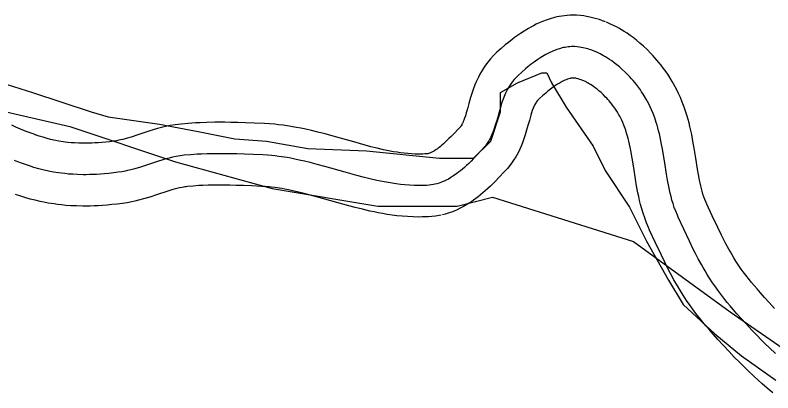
# Model space of a CAD drawing. Extents: x 3245246 to 3283090, y 806824 to 832173.
# Drawn here: x 3256140 to 3256501.9, y 828427 to 828607.3 of the extents above; entities that cross this region are included whole.
import ezdxf

# ---------------------------------------------------------------- set-up
doc = ezdxf.new("R2010")
doc.units = 0
for name, color, linetype in [('V-ROAD-CNTR', 7, 'Continuous'), ('V-SITE-VEGE', 7, 'Continuous'), ('V-TOPO-SHOR', 7, 'Continuous')]:
    doc.layers.add(name, color=color, linetype=linetype)

msp = doc.modelspace()

# ---------------------------------------------------------------- linework, layer by layer
at = {"layer": 'V-ROAD-CNTR'}
for points in [[(3256421.88, 828604.15), (3256420.48, 828604.68), (3256419, 828605.19), (3256417.69, 828605.6), (3256416.44, 828605.95), (3256414.5, 828606.41), (3256412.93, 828606.71), (3256411.66, 828606.92), (3256409.92, 828607.13), (3256408.11, 828607.27), (3256406.58, 828607.31), (3256405.11, 828607.29), (3256403.7, 828607.21), (3256402.35, 828607.07), (3256401.09, 828606.9), (3256399.86, 828606.69), (3256398.71, 828606.45), (3256397.51, 828606.17), (3256395.51, 828605.61), (3256393.61, 828604.97), (3256391.88, 828604.31), (3256390.29, 828603.63), (3256388.84, 828602.95), (3256387.51, 828602.28), (3256386.28, 828601.62), (3256385.09, 828600.95), (3256383.1, 828599.75), (3256381.33, 828598.6), (3256379.83, 828597.57), (3256378.53, 828596.63), (3256377.37, 828595.76), (3256375.53, 828594.31), (3256374.08, 828593.13), (3256372.06, 828591.39), (3256370.05, 828589.58), (3256369.25, 828588.83), (3256368.41, 828587.98), (3256367.04, 828586.49), (3256365.75, 828584.95), (3256364.61, 828583.42), (3256363.6, 828581.93), (3256362.7, 828580.48), (3256361.91, 828579.09), (3256361.21, 828577.75), (3256360.58, 828576.46), (3256360.04, 828575.23), (3256359.52, 828573.99), (3256358.72, 828571.87), (3256358.05, 828569.88), (3256357.49, 828568.07), (3256356.64, 828565.07), (3256355.98, 828562.63), (3256355.45, 828560.73), (3256355.01, 828559.25), (3256354.63, 828558.11), (3256354.3, 828557.22), (3256354.02, 828556.52), (3256353.78, 828555.98), (3256353.57, 828555.55), (3256353.39, 828555.21), (3256353.28, 828555.02), (3256352.93, 828554.46), (3256352.72, 828554.16), (3256352.63, 828554.04), (3256352.35, 828553.68), (3256351.96, 828553.26), (3256349.37, 828550.55), (3256348.24, 828549.4), (3256347.19, 828548.35), (3256346.23, 828547.42), (3256345.35, 828546.6), (3256344.56, 828545.88), (3256343.83, 828545.24), (3256343.16, 828544.68), (3256342.55, 828544.2), (3256342, 828543.77), (3256341.5, 828543.41), (3256341.12, 828543.14), (3256340.23, 828542.57), (3256339.59, 828542.19), (3256339.07, 828541.91), (3256338.63, 828541.71), (3256338.29, 828541.56), (3256338.02, 828541.45), (3256337.89, 828541.41), (3256337.38, 828541.26), (3256336.84, 828541.12)], [(3256502.73, 828467.3), (3256500.11, 828470.11), (3256497.85, 828472.57), (3256495.93, 828474.72), (3256494.3, 828476.59), (3256492.9, 828478.23), (3256491.71, 828479.67), (3256490.72, 828480.9), (3256488.95, 828483.16), (3256487.7, 828484.83), (3256486.81, 828486.06), (3256485.47, 828487.99), (3256484.18, 828489.94), (3256483.23, 828491.45), (3256482.36, 828492.89), (3256481.56, 828494.27), (3256480.83, 828495.55), (3256479.45, 828498.09), (3256478.28, 828500.34), (3256477.29, 828502.31), (3256475.54, 828505.91), (3256472.93, 828511.51), (3256470.33, 828517.15), (3256470.02, 828517.83), (3256469.44, 828519.24), (3256468.94, 828520.56), (3256468.5, 828521.89), (3256468.09, 828523.22), (3256467.73, 828524.55), (3256467.39, 828525.88), (3256467.09, 828527.21), (3256466.82, 828528.48), (3256466.29, 828531.21), (3256465.85, 828533.8), (3256465.02, 828539.07), (3256464.26, 828543.89), (3256463.88, 828546.14), (3256463.5, 828548.27), (3256463.1, 828550.3), (3256462.69, 828552.24), (3256462.26, 828554.09), (3256461.83, 828555.85), (3256461.38, 828557.52), (3256460.93, 828559.1), (3256460.48, 828560.58), (3256460.02, 828561.99), (3256459.53, 828563.39), (3256458.62, 828565.82), (3256457.7, 828568.04), (3256456.82, 828569.98), (3256455.99, 828571.68), (3256455.21, 828573.17), (3256454.49, 828574.48), (3256453.8, 828575.68), (3256452.63, 828577.59), (3256451.66, 828579.08), (3256450.86, 828580.24), (3256449.69, 828581.86), (3256448.45, 828583.47), (3256447.44, 828584.72), (3256446.47, 828585.87), (3256445.51, 828586.97), (3256444.57, 828588.01), (3256443.6, 828589.04), (3256441.8, 828590.85), (3256440.03, 828592.52), (3256438.33, 828594.02), (3256436.7, 828595.37), (3256435.14, 828596.59), (3256433.65, 828597.67), (3256432.23, 828598.66), (3256430.87, 828599.54), (3256429.59, 828600.33), (3256428.37, 828601.03), (3256427.21, 828601.67), (3256426.03, 828602.29), (3256424.02, 828603.24), (3256422.41, 828603.93)], [(3256416.52, 828590.14), (3256415.36, 828590.58), (3256414.35, 828590.93), (3256413.46, 828591.2), (3256412.69, 828591.42), (3256411.33, 828591.74), (3256410.32, 828591.94), (3256409.56, 828592.06), (3256408.43, 828592.2), (3256407.31, 828592.29), (3256406.48, 828592.31), (3256405.67, 828592.3), (3256404.88, 828592.25), (3256404.11, 828592.18), (3256403.37, 828592.07), (3256402.65, 828591.95), (3256401.94, 828591.8), (3256401.26, 828591.64), (3256399.93, 828591.27), (3256398.69, 828590.85), (3256397.51, 828590.4), (3256396.41, 828589.93), (3256395.38, 828589.45), (3256394.41, 828588.96), (3256393.51, 828588.48), (3256392.66, 828588), (3256391.07, 828587.04), (3256389.68, 828586.14), (3256388.47, 828585.31), (3256387.42, 828584.55), (3256386.51, 828583.86), (3256384.91, 828582.61), (3256383.73, 828581.64), (3256381.97, 828580.13), (3256380.23, 828578.56), (3256379.72, 828578.08), (3256379.23, 828577.59), (3256378.33, 828576.62), (3256377.53, 828575.65), (3256376.82, 828574.7), (3256376.17, 828573.75), (3256375.6, 828572.83), (3256375.08, 828571.92), (3256374.62, 828571.02), (3256374.2, 828570.15), (3256373.81, 828569.29), (3256373.47, 828568.46), (3256372.85, 828566.82), (3256372.33, 828565.28), (3256371.88, 828563.82), (3256371.1, 828561.06), (3256370.45, 828558.65), (3256369.86, 828556.55), (3256369.31, 828554.74), (3256368.79, 828553.16), (3256368.3, 828551.81), (3256367.82, 828550.64), (3256367.37, 828549.63), (3256366.94, 828548.75), (3256366.54, 828548), (3256366.18, 828547.35), (3256365.48, 828546.23), (3256364.91, 828545.41), (3256364.46, 828544.8), (3256363.73, 828543.91), (3256362.95, 828543.04), (3256360.14, 828540.11), (3256358.89, 828538.84), (3256357.71, 828537.66), (3256356.59, 828536.57), (3256355.52, 828535.57), (3256354.52, 828534.66), (3256353.56, 828533.83), (3256352.66, 828533.07), (3256351.8, 828532.39), (3256350.99, 828531.77), (3256350.22, 828531.2), (3256349.5, 828530.7), (3256348.12, 828529.8), (3256346.89, 828529.08), (3256345.8, 828528.51), (3256344.83, 828528.04), (3256343.97, 828527.68), (3256343.22, 828527.38), (3256342.55, 828527.15), (3256341.36, 828526.79), (3256340.46, 828526.56)], [(3256503.15, 828445.82), (3256500.25, 828448.54), (3256498.1, 828450.61), (3256496.51, 828452.18), (3256494.15, 828454.57), (3256491.83, 828456.99), (3256489.1, 828459.92), (3256486.73, 828462.5), (3256484.69, 828464.79), (3256482.93, 828466.8), (3256481.41, 828468.59), (3256480.11, 828470.17), (3256478.98, 828471.57), (3256477.04, 828474.05), (3256475.62, 828475.94), (3256474.58, 828477.38), (3256473.05, 828479.58), (3256471.57, 828481.82), (3256470.47, 828483.57), (3256469.46, 828485.23), (3256468.55, 828486.79), (3256467.72, 828488.27), (3256466.2, 828491.05), (3256464.93, 828493.5), (3256463.84, 828495.66), (3256462, 828499.46), (3256459.32, 828505.2), (3256456.68, 828510.94), (3256456.25, 828511.88), (3256455.48, 828513.74), (3256454.8, 828515.55), (3256454.21, 828517.32), (3256453.69, 828519.05), (3256453.22, 828520.73), (3256452.81, 828522.37), (3256452.44, 828523.96), (3256452.11, 828525.51), (3256451.53, 828528.53), (3256451.05, 828531.37), (3256450.2, 828536.75), (3256449.46, 828541.47), (3256449.11, 828543.54), (3256448.76, 828545.49), (3256448.4, 828547.31), (3256448.04, 828549.01), (3256447.67, 828550.61), (3256447.3, 828552.11), (3256446.93, 828553.51), (3256446.55, 828554.83), (3256446.17, 828556.06), (3256445.8, 828557.21), (3256445.42, 828558.29), (3256444.67, 828560.31), (3256443.93, 828562.06), (3256443.24, 828563.6), (3256442.59, 828564.94), (3256441.98, 828566.11), (3256441.42, 828567.13), (3256440.91, 828568.02), (3256439.96, 828569.57), (3256439.2, 828570.73), (3256438.6, 828571.59), (3256437.67, 828572.89), (3256436.67, 828574.18), (3256435.87, 828575.17), (3256435.08, 828576.1), (3256434.31, 828576.99), (3256433.55, 828577.83), (3256432.8, 828578.62), (3256431.33, 828580.11), (3256429.92, 828581.43), (3256428.58, 828582.62), (3256427.31, 828583.67), (3256426.1, 828584.61), (3256424.96, 828585.45), (3256423.88, 828586.19), (3256422.86, 828586.86), (3256421.9, 828587.45), (3256420.99, 828587.97), (3256420.14, 828588.44), (3256419.34, 828588.86), (3256417.84, 828589.57), (3256416.52, 828590.14)], [(3256411.15, 828576.13), (3256410.24, 828576.48), (3256409.69, 828576.67), (3256409.23, 828576.81), (3256408.93, 828576.9), (3256408.16, 828577.08), (3256407.71, 828577.17), (3256407.47, 828577.21), (3256406.95, 828577.27), (3256406.51, 828577.3), (3256406.37, 828577.31), (3256406.23, 828577.3), (3256406.06, 828577.29), (3256405.87, 828577.28), (3256405.66, 828577.25), (3256405.43, 828577.21), (3256405.18, 828577.16), (3256405.01, 828577.12), (3256404.35, 828576.93), (3256403.76, 828576.73), (3256403.15, 828576.5), (3256402.53, 828576.23), (3256401.92, 828575.95), (3256401.32, 828575.65), (3256400.73, 828575.33), (3256400.22, 828575.05), (3256399.04, 828574.33), (3256398.03, 828573.67), (3256397.12, 828573.05), (3256396.31, 828572.47), (3256395.64, 828571.96), (3256394.29, 828570.91), (3256393.37, 828570.15), (3256391.87, 828568.86), (3256390.41, 828567.55), (3256390.18, 828567.33), (3256390.06, 828567.2), (3256389.63, 828566.74), (3256389.31, 828566.35), (3256389.02, 828565.97), (3256388.75, 828565.57), (3256388.5, 828565.17), (3256388.26, 828564.74), (3256388.03, 828564.3), (3256387.81, 828563.84), (3256387.59, 828563.36), (3256387.41, 828562.93), (3256386.98, 828561.78), (3256386.61, 828560.67), (3256386.26, 828559.57), (3256385.56, 828557.06), (3256384.91, 828554.67), (3256384.27, 828552.38), (3256383.62, 828550.22), (3256382.96, 828548.22), (3256382.29, 828546.39), (3256381.62, 828544.75), (3256380.96, 828543.27), (3256380.32, 828541.96), (3256379.7, 828540.8), (3256379.07, 828539.68), (3256378.03, 828538.01), (3256377.1, 828536.66), (3256376.28, 828535.57), (3256375.12, 828534.14), (3256373.93, 828532.82), (3256370.91, 828529.67), (3256369.54, 828528.27), (3256368.22, 828526.96), (3256366.94, 828525.72), (3256365.69, 828524.54), (3256364.47, 828523.44), (3256363.3, 828522.42), (3256362.16, 828521.46), (3256361.05, 828520.58), (3256359.98, 828519.76), (3256358.95, 828519), (3256357.87, 828518.25), (3256356, 828517.03), (3256354.19, 828515.97), (3256352.53, 828515.1), (3256351.03, 828514.38), (3256349.66, 828513.79), (3256348.42, 828513.31), (3256347.2, 828512.88), (3256345.34, 828512.32), (3256344.08, 828512.01)], [(3256501.79, 828427), (3256499.15, 828429.27), (3256496.8, 828431.33), (3256494.76, 828433.17), (3256492.96, 828434.81), (3256489.91, 828437.67), (3256487.63, 828439.87), (3256485.91, 828441.57), (3256483.4, 828444.11), (3256480.93, 828446.69), (3256478.09, 828449.74), (3256475.61, 828452.44), (3256473.45, 828454.85), (3256471.57, 828457.02), (3256469.93, 828458.95), (3256468.5, 828460.67), (3256467.23, 828462.23), (3256465.12, 828464.93), (3256463.54, 828467.05), (3256462.34, 828468.7), (3256460.63, 828471.16), (3256458.96, 828473.7), (3256457.7, 828475.7), (3256456.57, 828477.57), (3256455.55, 828479.32), (3256454.6, 828480.99), (3256452.96, 828484.01), (3256451.57, 828486.67), (3256450.39, 828489.02), (3256448.45, 828493.01), (3256445.71, 828498.89), (3256443.02, 828504.73), (3256442.48, 828505.93), (3256441.52, 828508.24), (3256440.66, 828510.54), (3256439.92, 828512.75), (3256439.28, 828514.87), (3256438.72, 828516.9), (3256438.23, 828518.85), (3256437.8, 828520.71), (3256437.41, 828522.53), (3256436.77, 828525.85), (3256436.24, 828528.95), (3256435.39, 828534.42), (3256434.66, 828539.05), (3256434.33, 828540.95), (3256434.01, 828542.71), (3256433.7, 828544.32), (3256433.39, 828545.78), (3256433.08, 828547.13), (3256432.77, 828548.38), (3256432.47, 828549.51), (3256432.17, 828550.56), (3256431.87, 828551.54), (3256431.58, 828552.43), (3256431.31, 828553.19), (3256430.72, 828554.79), (3256430.17, 828556.09), (3256429.66, 828557.22), (3256429.19, 828558.19), (3256428.75, 828559.04), (3256428.35, 828559.77), (3256428.01, 828560.35), (3256427.28, 828561.55), (3256426.74, 828562.37), (3256426.35, 828562.95), (3256425.64, 828563.92), (3256424.9, 828564.89), (3256424.3, 828565.62), (3256423.7, 828566.34), (3256423.11, 828567.01), (3256422.53, 828567.65), (3256422.01, 828568.21), (3256420.86, 828569.37), (3256419.82, 828570.35), (3256418.83, 828571.22), (3256417.92, 828571.97), (3256417.07, 828572.64), (3256416.26, 828573.22), (3256415.53, 828573.73), (3256414.84, 828574.18), (3256414.21, 828574.57), (3256413.62, 828574.91), (3256413.08, 828575.21), (3256412.66, 828575.43), (3256411.65, 828575.91), (3256410.62, 828576.35)], [(3256149.83, 828550.13), (3256148.11, 828550.74), (3256146.61, 828551.29), (3256145.25, 828551.81), (3256142.59, 828552.9), (3256140.31, 828553.88), (3256138.33, 828554.78)], [(3256337.43, 828541.26), (3256337.07, 828541.18), (3256336.76, 828541.13), (3256336.39, 828541.09), (3256335.58, 828541.04), (3256334.67, 828540.99), (3256333.75, 828540.97), (3256332.9, 828540.96), (3256331.02, 828540.98), (3256329.24, 828541.07), (3256327.48, 828541.2), (3256325.74, 828541.38), (3256324.04, 828541.6), (3256322.36, 828541.84), (3256320.71, 828542.12), (3256319.08, 828542.42), (3256317.5, 828542.74), (3256315.98, 828543.06), (3256312.85, 828543.78), (3256309.91, 828544.52), (3256307.12, 828545.26), (3256301.67, 828546.77), (3256291.86, 828549.55), (3256288.02, 828550.59), (3256284.6, 828551.47), (3256281.57, 828552.2), (3256278.88, 828552.81), (3256276.49, 828553.32), (3256274.37, 828553.73), (3256272.51, 828554.06), (3256270.81, 828554.34), (3256267.96, 828554.76), (3256265.74, 828555.03), (3256264.02, 828555.21), (3256261.51, 828555.42), (3256259.04, 828555.56), (3256254.22, 828555.76), (3256250.02, 828555.91), (3256246.31, 828556.03), (3256243.02, 828556.11), (3256240.13, 828556.15), (3256237.57, 828556.16), (3256235.29, 828556.15), (3256231.37, 828556.08), (3256228.37, 828555.98), (3256226.07, 828555.87), (3256222.69, 828555.64), (3256219.25, 828555.34), (3256217.88, 828555.19), (3256216.48, 828555), (3256214.09, 828554.59), (3256211.85, 828554.12), (3256209.83, 828553.63), (3256208, 828553.14), (3256206.3, 828552.65), (3256203.37, 828551.75), (3256198.62, 828550.2), (3256195.32, 828549.13), (3256193.04, 828548.44), (3256191.44, 828548.01), (3256190.3, 828547.73), (3256189.56, 828547.57), (3256188.37, 828547.34), (3256187.17, 828547.15), (3256185.18, 828546.9), (3256183.22, 828546.69), (3256181.38, 828546.52), (3256179.66, 828546.39), (3256178.06, 828546.29), (3256176.56, 828546.22), (3256175.16, 828546.18), (3256173.85, 828546.16), (3256172.68, 828546.16), (3256170.35, 828546.21), (3256168.37, 828546.3), (3256166.67, 828546.42), (3256165.19, 828546.56), (3256163.91, 828546.71), (3256162.86, 828546.85), (3256160.86, 828547.17), (3256159.44, 828547.43), (3256158.44, 828547.64), (3256156.85, 828548.01), (3256155.27, 828548.43), (3256153.3, 828549.01), (3256151.45, 828549.59), (3256149.6, 828550.21)], [(3256340.46, 828526.56), (3256339.78, 828526.42), (3256338.74, 828526.26), (3256337.69, 828526.15), (3256336.46, 828526.06), (3256335.24, 828526), (3256334.05, 828525.97), (3256332.87, 828525.96), (3256330.56, 828525.99), (3256328.32, 828526.1), (3256326.14, 828526.26), (3256324.04, 828526.48), (3256322, 828526.73), (3256320.02, 828527.03), (3256318.11, 828527.35), (3256316.25, 828527.69), (3256314.46, 828528.05), (3256312.72, 828528.42), (3256309.34, 828529.2), (3256306.17, 828529.99), (3256303.2, 828530.78), (3256297.63, 828532.33), (3256287.85, 828535.09), (3256284.18, 828536.09), (3256280.96, 828536.92), (3256278.14, 828537.6), (3256275.67, 828538.16), (3256273.51, 828538.62), (3256271.62, 828538.98), (3256269.96, 828539.28), (3256268.51, 828539.52), (3256265.96, 828539.89), (3256264.05, 828540.13), (3256262.62, 828540.28), (3256260.47, 828540.45), (3256258.32, 828540.57), (3256253.62, 828540.77), (3256249.51, 828540.92), (3256245.9, 828541.04), (3256242.74, 828541.11), (3256239.98, 828541.15), (3256237.56, 828541.16), (3256235.45, 828541.15), (3256231.76, 828541.09), (3256228.99, 828540.99), (3256226.93, 828540.89), (3256223.83, 828540.69), (3256220.75, 828540.42), (3256219.74, 828540.3), (3256218.77, 828540.17), (3256216.9, 828539.85), (3256215.16, 828539.48), (3256213.53, 828539.09), (3256212, 828538.68), (3256210.58, 828538.27), (3256207.91, 828537.45), (3256203.26, 828535.93), (3256199.78, 828534.81), (3256197.16, 828534.02), (3256195.19, 828533.49), (3256193.71, 828533.12), (3256192.6, 828532.88), (3256190.93, 828532.55), (3256189.25, 828532.3), (3256186.92, 828532), (3256184.72, 828531.76), (3256182.64, 828531.57), (3256180.68, 828531.42), (3256178.84, 828531.31), (3256177.11, 828531.23), (3256175.49, 828531.19), (3256173.96, 828531.16), (3256172.53, 828531.16), (3256169.84, 828531.22), (3256167.49, 828531.33), (3256165.43, 828531.47), (3256163.64, 828531.64), (3256162.07, 828531.82), (3256160.7, 828532), (3256158.31, 828532.38), (3256156.53, 828532.71), (3256155.2, 828532.99), (3256153.21, 828533.46), (3256151.23, 828533.99), (3256148.94, 828534.66), (3256146.82, 828535.32), (3256144.85, 828535.98)], [(3256144.85, 828535.98), (3256143.02, 828536.63), (3256141.32, 828537.26), (3256139.73, 828537.87)], [(3256343.49, 828511.87), (3256342.49, 828511.67), (3256340.72, 828511.38), (3256338.99, 828511.2), (3256337.33, 828511.09), (3256335.82, 828511.01), (3256334.35, 828510.97), (3256332.85, 828510.95), (3256330.09, 828510.99), (3256327.39, 828511.12), (3256324.81, 828511.32), (3256322.34, 828511.57), (3256319.97, 828511.87), (3256317.69, 828512.21), (3256315.51, 828512.57), (3256313.43, 828512.96), (3256311.42, 828513.36), (3256309.45, 828513.78), (3256305.83, 828514.62), (3256302.44, 828515.47), (3256299.28, 828516.3), (3256293.58, 828517.88), (3256283.85, 828520.63), (3256280.34, 828521.59), (3256277.32, 828522.36), (3256274.71, 828523), (3256272.47, 828523.51), (3256270.53, 828523.91), (3256268.86, 828524.24), (3256267.41, 828524.5), (3256266.2, 828524.7), (3256263.97, 828525.02), (3256262.37, 828525.22), (3256261.23, 828525.34), (3256259.43, 828525.49), (3256257.59, 828525.59), (3256253.03, 828525.78), (3256248.99, 828525.93), (3256245.49, 828526.04), (3256242.46, 828526.11), (3256239.83, 828526.15), (3256237.55, 828526.16), (3256235.61, 828526.15), (3256232.15, 828526.09), (3256229.62, 828526), (3256227.78, 828525.91), (3256224.98, 828525.73), (3256222.24, 828525.49), (3256221.61, 828525.42), (3256221.07, 828525.34), (3256219.71, 828525.11), (3256218.46, 828524.85), (3256217.22, 828524.55), (3256216, 828524.23), (3256214.85, 828523.9), (3256212.45, 828523.16), (3256207.9, 828521.67), (3256204.24, 828520.48), (3256201.28, 828519.6), (3256198.95, 828518.96), (3256197.12, 828518.51), (3256195.64, 828518.19), (3256193.49, 828517.77), (3256191.33, 828517.44), (3256188.66, 828517.1), (3256186.22, 828516.84), (3256183.9, 828516.62), (3256181.71, 828516.46), (3256179.63, 828516.33), (3256177.67, 828516.24), (3256175.82, 828516.19), (3256174.07, 828516.16), (3256172.38, 828516.16), (3256169.34, 828516.23), (3256166.61, 828516.35), (3256164.2, 828516.52), (3256162.09, 828516.72), (3256160.23, 828516.93), (3256158.54, 828517.16), (3256155.77, 828517.6), (3256153.62, 828518), (3256151.95, 828518.35), (3256149.56, 828518.91), (3256147.19, 828519.54), (3256144.58, 828520.3), (3256142.2, 828521.05), (3256140.1, 828521.75)]]:
    msp.add_lwpolyline(points, dxfattribs=at)
at = {"layer": 'V-SITE-VEGE'}
for p, q in [((3256379.91, 828575.06), (3256391.55, 828579.71)), ((3256391.55, 828579.71), (3256393.87, 828579.71)), ((3256393.87, 828579.71), (3256396.2, 828575.06)), ((3256133.22, 828575.09), (3256148.35, 828570.44)), ((3256371.76, 828570.41), (3256379.91, 828575.06)), ((3256396.2, 828575.06), (3256403.18, 828563.42)), ((3256148.35, 828570.44), (3256176.27, 828561.12)), ((3256371.76, 828561.1), (3256371.76, 828570.41)), ((3256176.27, 828561.12), (3256184.42, 828558.8)), ((3256367.1, 828547.14), (3256371.76, 828561.1)), ((3256403.18, 828563.42), (3256415.98, 828544.8)), ((3256184.42, 828558.8), (3256208.85, 828555.3)), ((3256208.85, 828555.3), (3256227.47, 828551.81)), ((3256227.47, 828551.81), (3256244.92, 828548.31)), ((3256244.92, 828548.31), (3256260.05, 828547.15)), ((3256260.05, 828547.15), (3256279.83, 828543.66)), ((3256358.96, 828538.99), (3256367.1, 828547.14)), ((3256279.83, 828543.66), (3256307.76, 828542.49)), ((3256307.76, 828542.49), (3256342.67, 828538.99)), ((3256415.98, 828544.8), (3256421.79, 828533.16)), ((3256342.67, 828538.99), (3256358.96, 828538.99)), ((3256421.79, 828533.16), (3256433.43, 828515.71)), ((3256433.43, 828515.71), (3256441.57, 828499.41)), ((3256441.57, 828499.41), (3256452.04, 828480.8)), ((3256452.04, 828480.8), (3256459.02, 828469.16)), ((3256459.02, 828469.16), (3256474.15, 828455.19)), ((3256474.15, 828455.19), (3256486.94, 828444.72)), ((3256486.94, 828444.72), (3256503.23, 828433.08))]:
    msp.add_line(p, q, dxfattribs=at)
at = {"layer": 'V-TOPO-SHOR'}
msp.add_lwpolyline([(3256111.39, 828566.76), (3256166.07, 828554.12), (3256216.54, 828537.27), (3256262.8, 828524.63), (3256313.28, 828516.2), (3256351.13, 828516.18), (3256367.96, 828520.38), (3256435.25, 828499.32), (3256481.51, 828465.65), (3256536.17, 828427.77)], dxfattribs=at)

doc.saveas('drawing.dxf')
